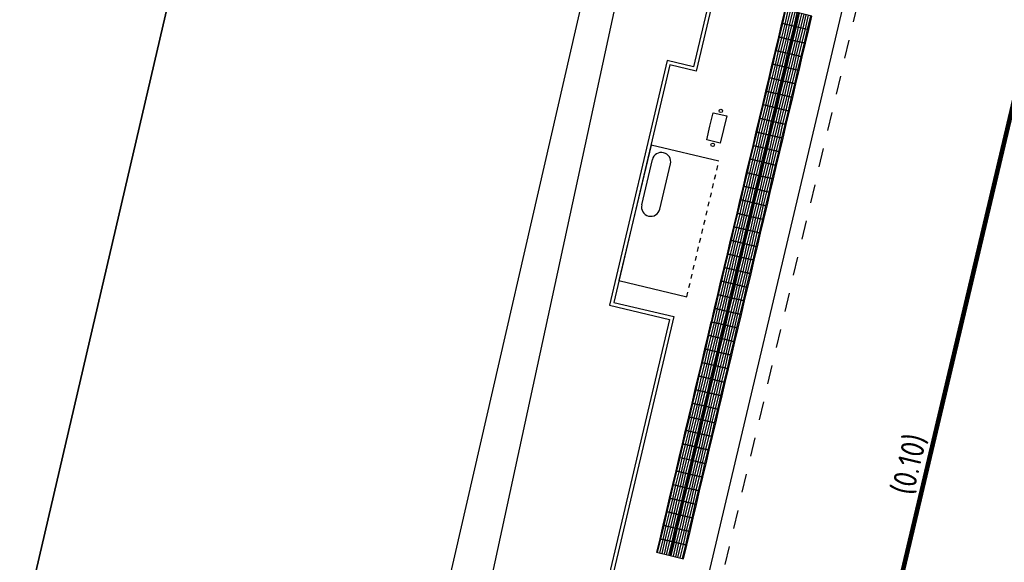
# Model space of a CAD drawing. Header units: metres. Extents: x 116958 to 118326, y 475500 to 477904.
# Tile 961 of 1001: x 117661 to 117682, y 477118 to 477129. Entities that reach past the tile are written whole.
import ezdxf

# ---------------------------------------------------------------- set-up
doc = ezdxf.new("R2010")
doc.units = ezdxf.units.M
doc.header["$LTSCALE"] = 0.2
doc.linetypes.add('HIDDEN', pattern=[4, 2, -2])
doc.linetypes.add('VH-BUSHALTEBAND', pattern=[4, 2, -2])
doc.layers.get('0').update_dxf_attribs({"color": 6})
for name, color, linetype in [('B-WE-GR-GROENVOORZIENING-GV', 252, 'Continuous'), ('B-WE-GW-WATERGANG_WATERLIJN-G', 252, 'Continuous'), ('B-WE-KW-KUNSTWERK_WALBESCHERMING-GV', 252, 'Continuous'), ('N-WE-IE-MEUBILAIR_WEGMEUBILAIR_ABRI-G', 2, 'Continuous'), ('N-WE-IE-MEUBILAIR_WEGMEUBILAIR_AFVALBAK-G', 2, 'Continuous'), ('N-WE-VH-KANTOPSLUITING_ACHTERKANTBAND-G', 251, 'Continuous'), ('N-WE-VH-KANTOPSLUITING_BUSHALTEBAND-G', 251, 'VH-BUSHALTEBAND'), ('N-WE-VH-KANTOPSLUITING_OPSLUITBAND_80X200-G', 251, 'Continuous'), ('N-WE-VH-KANTVERHARDING_TEGEL_GELEIDETEGEL', 1, 'Continuous'), ('N-WE-VW-MARKERING_LANGS_STREEP_GETROKKEN_010-G', 1, 'Continuous'), ('N-WE-VW-MARKERING_TEKST-G', 7, 'Continuous'), ('X-XX-WERKGRENS-G', 4, 'WERKGRENS')]:
    doc.layers.add(name, color=color, linetype=linetype)
doc.styles.get("Standard").update_dxf_attribs({"font": 'isocp.shx'})
doc.linetypes.add('WERKGRENS', pattern='A,5,-2,[100,standaard.shx,S=1,R=0,X=0,Y=0],-2', length=9)

# ---------------------------------------------------------------- blocks, each defined once
blk = doc.blocks.new('blinden geleidetegel')
blk.add_lwpolyline([(0, 0), (-0.3, 0), (-0.3, -0.3), (0, -0.3)], close=True)
at = {"color": 41}
for points in [[(-0.275, -0.3), (-0.275, 0)], [(-0.225, -0.3), (-0.225, 0)], [(-0.175, -0.3), (-0.175, 0)], [(-0.125, -0.3), (-0.125, 0)], [(-0.075, -0.3), (-0.075, 0)], [(-0.025, -0.3), (-0.025, 0)]]:
    blk.add_lwpolyline(points, dxfattribs=at)
blk = doc.blocks.new('Abri')
for p, q in [((3000, 1500), (0, 1500)), ((0, 1500), (0, 0)), ((3000, 0), (3000, 1500)), ((1700, 1400), (2700, 1400)), ((1700, 1000), (2700, 1000))]:
    blk.add_line(p, q)
at = {"linetype": 'HIDDEN'}
blk.add_line((0, 0), (3000, 0), dxfattribs=at)
for centre, start, end in [((1700, 1200), 90.0001, 270.0001), ((2700, 1200), 270.0001, 90.0001)]:
    blk.add_arc(centre, 200, start, end)
blk = doc.blocks.new('Papierb')
blk.add_lwpolyline([(350, 200), (650, 200), (650, -100), (50, -100), (50, 200), (350, 200)])
for centre in [(-25, 50), (725, 50)]:
    blk.add_circle(centre, 37.5)

msp = doc.modelspace()

# ---------------------------------------------------------------- linework, layer by layer
at = {"layer": 'B-WE-GR-GROENVOORZIENING-GV', "flags": 128}
msp.add_lwpolyline([(117669.01, 477094.12), (117669.762, 477112.853), (117676.826, 477145.525), (117676.78, 477146.387), (117676.665, 477147.243), (117676.483, 477148.087), (117676.233, 477148.914), (117675.917, 477149.717), (117675.539, 477150.494), (117675.099, 477151.237), (117674.602, 477151.942), (117674.049, 477152.606), (117670.051, 477155.811)], dxfattribs=at)
at = {"layer": 'B-WE-GW-WATERGANG_WATERLIJN-G', "flags": 128}
msp.add_lwpolyline([(117668.013, 477147.927), (117633.577, 477000)], dxfattribs=at)
at = {"layer": 'B-WE-KW-KUNSTWERK_WALBESCHERMING-GV', "flags": 128}
msp.add_lwpolyline([(117633.577, 477000), (117668.013, 477147.927), (117667.902, 477148.421), (117667.73, 477148.897), (117667.499, 477149.347), (117667.213, 477149.765), (117666.878, 477150.144), (117666.497, 477150.477), (117654.251, 477154.704), (117650, 477156.74), (117640.646, 477160.238), (117629.888, 477165.213), (117609.753, 477174.04), (117596.447, 477179.657), (117586.765, 477183.528), (117585.346, 477179.963), (117585.314, 477179.883), (117584.385, 477177.679), (117583.922, 477176.58), (117583.62, 477175.865)], dxfattribs=at)
at = {"layer": 'N-WE-VH-KANTOPSLUITING_ACHTERKANTBAND-G', "flags": 128}
msp.add_lwpolyline([(117677.226, 477152.467), (117677.195, 477152.393, 0.009968), (117680.457, 477151.1), (117675.052, 477128.252), (117674.488, 477128.385), (117673.243, 477123.12), (117674.537, 477122.814), (117672.117, 477112.583, 0.047532), (117671.536, 477108.377), (117670.955, 477094.648), (117670.441, 477092.474), (117673.02, 477091.864)], format="xyb", dxfattribs=at)
msp.add_lwpolyline([(117681.479, 477141.826), (117681.285, 477141.872), (117680.957, 477140.922), (117675.12, 477116.243), (117674.987, 477115.247)], dxfattribs=at)
at = {"layer": 'N-WE-VH-KANTOPSLUITING_BUSHALTEBAND-G', "flags": 128}
msp.add_lwpolyline([(117675.182, 477115.201), (117681.479, 477141.826)], dxfattribs=at)
at = {"layer": 'N-WE-VH-KANTOPSLUITING_OPSLUITBAND_80X200-G', "flags": 128}
msp.add_lwpolyline([(117677.226, 477152.467, 0.010168), (117680.551, 477151.15), (117675.112, 477128.155), (117674.547, 477128.289), (117673.339, 477123.18), (117674.633, 477122.874), (117672.195, 477112.564, 0.047532), (117671.616, 477108.374), (117671.035, 477094.637), (117670.538, 477092.534), (117673.023, 477091.946)], format="xyb", dxfattribs=at)
at = {"layer": 'N-WE-VW-MARKERING_LANGS_STREEP_GETROKKEN_010-G', "const_width": 0.1, "flags": 128}
msp.add_lwpolyline([(117623.184, 476883.195), (117627.75, 476903.389, 0.007003), (117630.629, 476917.01), (117631.041, 476919.099, -0.07872), (117633.169, 476924.902), (117635.203, 476928.551, 0.07872), (117637.385, 476934.501), (117642.786, 476961.941), (117687.07, 477149.171)], format="xyb", dxfattribs=at)
at = {"layer": 'X-XX-WERKGRENS-G', "flags": 128}
msp.add_lwpolyline([(117645.966, 476862.608), (117634.975, 476865.215), (117637.549, 476876.062), (117633.091, 476878.039), (117638.284, 476901.007, 0.007003), (117641.226, 476914.924), (117644.773, 476932.942, -0.009477), (117648.775, 476951.419), (117682.14, 477092.483), (117684.939, 477091.821), (117690.015, 477113.189), (117687.195, 477113.856), (117696.076, 477151.406), (117682.569, 477154.508), (117677.871, 477156.523), (117675.919, 477151.954), (117677.602, 477151.204), (117617.875, 476891.201, -0.141031), (117612.051, 476885.173), (117608.886, 476872.162), (117616.633, 476870.35), (117594.455, 476775.581), (117591.666, 476762.626), (117557.231, 476770.236), (117535.942, 476756.762), (117522.825, 476758.076), (117522.122, 476749.735), (117520.3, 476747.178), (117535.038, 476744.547), (117534.966, 476740.512), (117573.086, 476730.733), (117571.947, 476714.535), (117565.215, 476668.074), (117554.446, 476619.405), (117549.004, 476617.336), (117546.955, 476605.911), (117551.028, 476605.181), (117550.381, 476598.052), (117540.244, 476553.057), (117535.446, 476554.002), (117533.471, 476545.052), (117547.576, 476541.939), (117533.456, 476476.213), (117526.697, 476477.744), (117522.557, 476461.911), (117516.78, 476459.483), (117507.879, 476463.515), (117505.893, 476459.239), (117469.651, 476476.107), (117445.515, 476423.418), (117445.969, 476417.986), (117435.042, 476418.679), (117428.138, 476420.77), (117425.4, 476412.334), (117423.691, 476405.197), (117410.801, 476410.43), (117409.707, 476407.766), (117426.749, 476399.88), (117460.942, 476387.067), (117495.102, 476379.225), (117493.473, 476372.266), (117476.762, 476376.217), (117474.371, 476365.471), (117490.826, 476361.761), (117489.011, 476354.226), (117492.171, 476353.519), (117480.28, 476305.319), (117481.559, 476284.029), (117447.927, 476135.022), (117473.064, 476129.348), (117488.546, 476194.332), (117500.593, 476245.915), (117521.692, 476335.956), (117536.075, 476396.456), (117539.34, 476409.195), (117544.629, 476407.966), (117544.761, 476408.532), (117545.639, 476412.323), (117546.285, 476414.538), (117547.002, 476416.759), (117547.783, 476418.957), (117548.626, 476421.133), (117549.535, 476423.292), (117550.414, 476425.27), (117552.646, 476424.738), (117556.736, 476433.563), (117554.56, 476434.571), (117556.966, 476439.647), (117557.923, 476441.832), (117558.828, 476444.033), (117559.893, 476446.798), (117553.617, 476449.004), (117553.613, 476449.012, 0.021466), (117555.402, 476455.195), (117565.967, 476498.595), (117570.396, 476517.672), (117575.056, 476516.78), (117577.827, 476530.802), (117583.117, 476555.018), (117595.731, 476619.079), (117602.418, 476639.656), (117617.479, 476703.965), (117625.5, 476736.7), (117655.241, 476731.488), (117659.402, 476732.956), (117666.831, 476731.123), (117669.317, 476741.762), (117666.401, 476742.399, -0.426224), (117663.39, 476747.393), (117663.437, 476747.595), (117644.312, 476752.004, -0.159878), (117642.178, 476753.295), (117640.415, 476755.345, 0.159971), (117634.861, 476758.701), (117632.898, 476759.153), (117633.552, 476762.081), (117631.458, 476762.563), (117637.173, 476786.581), (117628.152, 476788.606), (117645.966, 476862.608)], format="xyb", dxfattribs=at)

# ---------------------------------------------------------------- block references
at = {"layer": 'N-WE-IE-MEUBILAIR_WEGMEUBILAIR_ABRI-G', "xscale": 0.0009999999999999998, "yscale": 0.0009999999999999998, "zscale": 0.0009999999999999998, "rotation": 76.69273252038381}
msp.add_blockref('Abri', (117674.909, 477123.302), dxfattribs=at)
at = {"layer": 'N-WE-IE-MEUBILAIR_WEGMEUBILAIR_AFVALBAK-G', "xscale": 0.000999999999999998, "yscale": 0.000999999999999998, "zscale": 0.000999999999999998, "rotation": 76.4971739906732}
msp.add_blockref('Papierb', (117675.52, 477126.584), dxfattribs=at)
at = {"layer": 'N-WE-VH-KANTVERHARDING_TEGEL_GELEIDETEGEL', "rotation": 346.692732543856}
for p in [(117677.31, 477129.41), (117677.602, 477129.341), (117677.241, 477129.118), (117677.533, 477129.049), (117677.172, 477128.826), (117677.463, 477128.757), (117677.102, 477128.534), (117677.394, 477128.465), (117677.033, 477128.242), (117677.325, 477128.173), (117676.964, 477127.95), (117677.256, 477127.881), (117676.895, 477127.658), (117677.187, 477127.589), (117676.826, 477127.366), (117677.118, 477127.297), (117676.757, 477127.074), (117677.049, 477127.005), (117676.688, 477126.782), (117676.98, 477126.713), (117676.619, 477126.49), (117676.911, 477126.421), (117676.55, 477126.198), (117676.842, 477126.129), (117676.481, 477125.906), (117676.773, 477125.837), (117676.412, 477125.615), (117676.704, 477125.545), (117676.343, 477125.323), (117676.635, 477125.254), (117676.274, 477125.031), (117676.566, 477124.962), (117676.205, 477124.739), (117676.497, 477124.67), (117676.136, 477124.447), (117676.428, 477124.378), (117676.067, 477124.155), (117676.359, 477124.086), (117675.998, 477123.863), (117676.29, 477123.794), (117675.929, 477123.571), (117676.221, 477123.502), (117675.86, 477123.279), (117676.152, 477123.21), (117675.791, 477122.987), (117676.082, 477122.918), (117675.721, 477122.695), (117676.013, 477122.626), (117675.652, 477122.403), (117675.944, 477122.334), (117675.583, 477122.111), (117675.875, 477122.042), (117675.514, 477121.819), (117675.806, 477121.75), (117675.445, 477121.527), (117675.737, 477121.458), (117675.376, 477121.235), (117675.668, 477121.166), (117675.307, 477120.943), (117675.599, 477120.874), (117675.238, 477120.651), (117675.53, 477120.582), (117675.169, 477120.36), (117675.461, 477120.29), (117675.1, 477120.068), (117675.392, 477119.999), (117675.031, 477119.776), (117675.323, 477119.707), (117674.962, 477119.484), (117675.254, 477119.415), (117674.893, 477119.192), (117675.185, 477119.123), (117674.824, 477118.9), (117675.116, 477118.831), (117674.755, 477118.608), (117675.047, 477118.539), (117674.686, 477118.316), (117674.978, 477118.247), (117674.617, 477118.024), (117674.909, 477117.955)]:
    msp.add_blockref('blinden geleidetegel', p, dxfattribs=at)

# ---------------------------------------------------------------- texts
at = {"layer": 'N-WE-VW-MARKERING_TEKST-G'}
msp.add_text('(0.10)', height=0.5, rotation=76.6371, dxfattribs=at).set_placement((117679.78, 477119.004))

doc.saveas('drawing.dxf')
